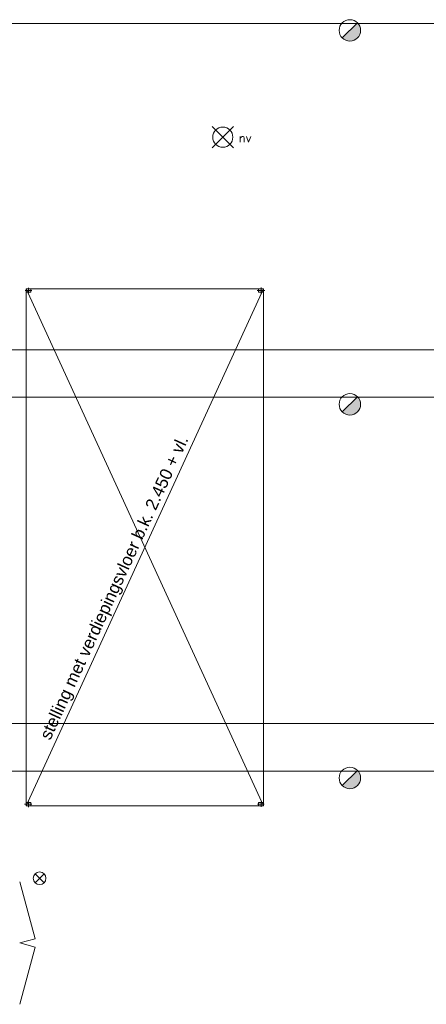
# Model space of a CAD drawing. Header units: millimetres. Extents: x -13022 to 1371524, y -38729 to 632593.
# Tile 261 of 381: x 516669 to 522652, y 601688 to 616173. Entities that reach past the tile are written whole.
import ezdxf

# ---------------------------------------------------------------- set-up
doc = ezdxf.new("R2010")
doc.units = ezdxf.units.MM
doc.header["$LTSCALE"] = 35
for name, color, linetype, lineweight in [('A LIJN 1', 1, 'Continuous', 20), ('A LIJN 5', 5, 'Continuous', 13), ('Al65----_beveiliging-inst', 92, 'Continuous', 9), ('brandveiligheid voorzieningen', 10, 'Continuous', 9)]:
    doc.layers.add(name, color=color, linetype=linetype, lineweight=lineweight)
doc.styles.add('Algemeen', font='simplex.shx', dxfattribs={"height": 2.5})
doc.styles.add('Arial50', font='arial.ttf', dxfattribs={"height": 0.18})

# ---------------------------------------------------------------- blocks, each defined once
blk = doc.blocks.new('Nevenindicator')
at = {"layer": 'Al65----_beveiliging-inst', "color": 92, "ltscale": 0.7}
for p, q in [((159.19, -81.94), (161.37, -79.75)), ((159.19, -79.75), (161.37, -81.94))]:
    blk.add_line(p, q, dxfattribs=at)
blk.add_circle((160.28, -80.84), 1.55, dxfattribs=at)
blk = doc.blocks.new('Brandmelder')
at = {"layer": 'brandveiligheid voorzieningen'}
blk.add_hatch(color=256, dxfattribs=at).paths.add_polyline_path([(76.62, -89.8, 0.198912), (75.85, -87.94), (72.13, -91.66, 0.668179)])
blk.add_line((72.13, -91.66), (75.85, -87.94), dxfattribs=at)
blk.add_circle((73.99, -89.8), 2.63, dxfattribs=at)
blk = doc.blocks.new('Noodverlichting')
at = {"layer": 'Al65----_beveiliging-inst', "color": 92}
for p, q in [((164, -62.36), (158.75, -57.12)), ((158.75, -62.36), (164, -57.12))]:
    blk.add_line(p, q, dxfattribs=at)
blk.add_circle((161.38, -59.74), 2.47, dxfattribs=at)
at = {"layer": 'Al65----_beveiliging-inst', "color": 7, "style": 'Algemeen'}
blk.add_text('nv', height=2.063, dxfattribs=at).set_placement((165.33, -60.96))

msp = doc.modelspace()

# ---------------------------------------------------------------- linework, layer by layer
at = {"layer": 'A LIJN 1', "linetype": 'Continuous'}
for p, q in [((509257.174, 616117.781), (549769.166, 616117.781)), ((516747.904, 612190.329), (516844.9, 612190.329)), ((516761.515, 612215.33), (520254.515, 604607.781)), ((516761.515, 604607.781), (520254.515, 612215.33)), ((516761.515, 612165.331), (516761.515, 604657.78)), ((516796.514, 612227.453), (516796.514, 612152.277)), ((516831.515, 612215.33), (520184.515, 612215.33)), ((520161.017, 612190.329), (520277.843, 612190.329)), ((520219.515, 612230.863), (520219.515, 612147.242)), ((520254.515, 604657.78), (520254.515, 612165.331)), ((509580.573, 611317.778), (550192.956, 611317.778)), ((509642.376, 610617.777), (550254.762, 610617.777)), ((509934.486, 605817.774), (550678.556, 605817.774)), ((509934.486, 605117.773), (550740.361, 605117.773)), ((516739.61, 604632.78), (516847.11, 604632.78)), ((516796.514, 604673.405), (516796.514, 604587.229)), ((520167.036, 604632.78), (520268.333, 604632.78)), ((520219.515, 604668.673), (520219.515, 604595.202)), ((516831.515, 604607.781), (520184.515, 604607.781))]:
    msp.add_line(p, q, dxfattribs=at)
at = {"layer": 'A LIJN 5', "linetype": 'Continuous'}
for p, q in [((516894.015, 602650.202), (516668.515, 603491.781)), ((516668.519, 602589.781), (516894.015, 602650.202)), ((516894.015, 602529.36), (516668.519, 602589.781)), ((516668.515, 601687.781), (516894.015, 602529.36))]:
    msp.add_line(p, q, dxfattribs=at)

# ---------------------------------------------------------------- block references
at = {"ltscale": 0.1, "xscale": 60, "yscale": 60, "zscale": 60}
msp.add_blockref('Noodverlichting', (509974.165, 618028.816), dxfattribs=at)
at = {"layer": 'Al65----_beveiliging-inst', "xscale": 60, "yscale": 60, "zscale": 60}
for name, p in [('Brandmelder', (517087.3, 621403.449)), ('Brandmelder', (517087.3, 615903.159)), ('Brandmelder', (517087.3, 610405.879)), ('Nevenindicator', (507344.819, 608392.321))]:
    msp.add_blockref(name, p, dxfattribs=at)

# ---------------------------------------------------------------- texts
at = {"layer": 'A LIJN 1', "color": 1, "linetype": 'ByBlock', "style": 'Arial50', "oblique": 360}
msp.add_text('stelling met verdiepingsvloer b.k. 2.450 + vl.', height=180, rotation=65.3364275, dxfattribs=at).set_placement((517117.871, 605563.652))

# ---------------------------------------------------------------- meshes
at = {"layer": 'A LIJN 1', "linetype": 'Continuous'}
mesh = msp.add_polyface(dxfattribs=at)
corners = [(516761.515, 612165.331), (516831.515, 612165.331), (516831.515, 612215.33), (516761.515, 612215.33)]
mesh.append_faces([[corners[k] for k in face] for face in [(0, 1, 2, 3)]])
mesh = msp.add_polyface(dxfattribs=at)
corners = [(520184.515, 612165.331), (520254.515, 612165.331), (520254.515, 612215.33), (520184.515, 612215.33)]
mesh.append_faces([[corners[k] for k in face] for face in [(0, 1, 2, 3)]])
mesh = msp.add_polyface(dxfattribs=at)
corners = [(516761.515, 604607.781), (516831.515, 604607.781), (516831.515, 604657.78), (516761.515, 604657.78)]
mesh.append_faces([[corners[k] for k in face] for face in [(0, 1, 2, 3)]])
mesh = msp.add_polyface(dxfattribs=at)
corners = [(520184.515, 604607.781), (520254.515, 604607.781), (520254.515, 604657.78), (520184.515, 604657.78)]
mesh.append_faces([[corners[k] for k in face] for face in [(0, 1, 2, 3)]])

doc.saveas('drawing.dxf')
